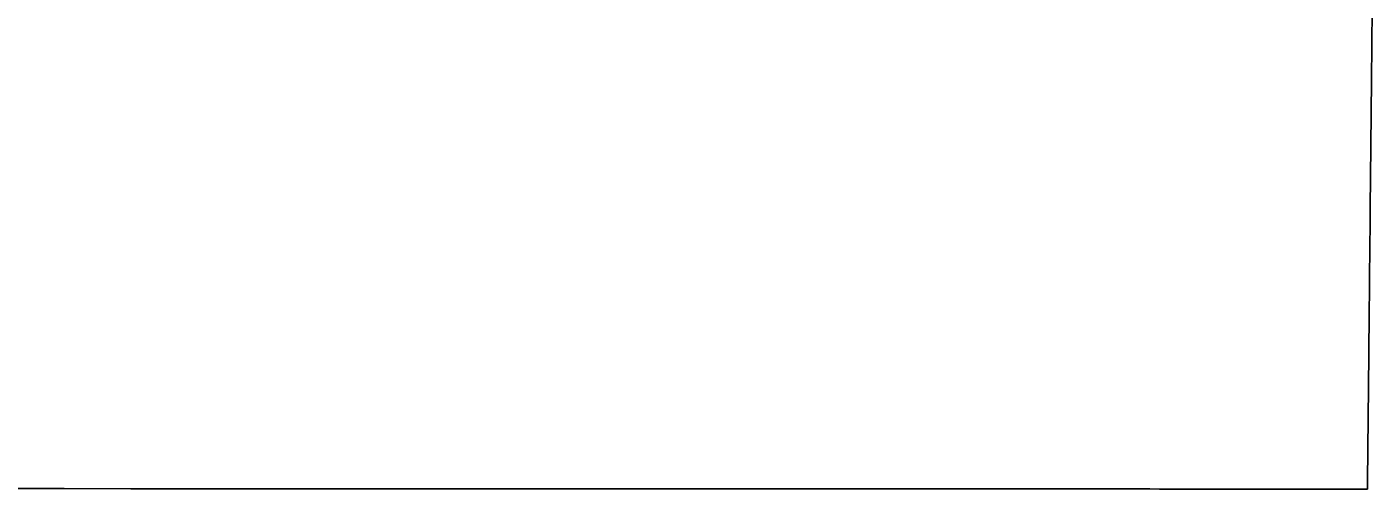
# Model space of a CAD drawing. Extents: x -7.3 to 34, y 0 to 22.
# Drawn here: x 33.14665 to 33.16381, y 3.8808 to 3.8867 of the extents above; entities that cross this region are included whole.
import ezdxf

# ---------------------------------------------------------------- set-up
doc = ezdxf.new("R2010")
doc.units = 0
doc.layers.add('SH_Data', color=7, linetype='Continuous')

msp = doc.modelspace()

# ---------------------------------------------------------------- linework, layer by layer
at = {"layer": 'SH_Data'}
for p, q in [((33.163811, 3.886584), (33.163814, 3.886814)), ((33.163809, 3.886357), (33.163811, 3.886584)), ((33.163807, 3.886135), (33.163809, 3.886357)), ((33.163805, 3.885916), (33.163807, 3.886135)), ((33.163803, 3.885701), (33.163805, 3.885916)), ((33.163801, 3.88549), (33.163803, 3.885701)), ((33.163799, 3.885282), (33.163801, 3.88549)), ((33.163797, 3.885079), (33.163799, 3.885282)), ((33.163795, 3.88488), (33.163797, 3.885079)), ((33.163793, 3.884685), (33.163795, 3.88488)), ((33.163791, 3.884494), (33.163793, 3.884685)), ((33.163789, 3.884307), (33.163791, 3.884494)), ((33.163787, 3.884125), (33.163789, 3.884307)), ((33.163786, 3.883946), (33.163787, 3.884125)), ((33.163784, 3.883773), (33.163786, 3.883946)), ((33.163782, 3.883603), (33.163784, 3.883773)), ((33.163781, 3.883438), (33.163782, 3.883603)), ((33.163779, 3.883278), (33.163781, 3.883438)), ((33.163776, 3.88297), (33.163777, 3.883122)), ((33.163777, 3.883122), (33.163779, 3.883278)), ((33.163775, 3.882824), (33.163776, 3.88297)), ((33.163774, 3.882752), (33.163775, 3.882824)), ((33.163772, 3.882612), (33.163773, 3.882682)), ((33.163772, 3.882544), (33.163772, 3.882612)), ((33.163773, 3.882682), (33.163774, 3.882752)), ((33.16377, 3.882412), (33.163771, 3.882477)), ((33.163771, 3.882477), (33.163772, 3.882544)), ((33.163769, 3.882284), (33.16377, 3.882347)), ((33.163769, 3.882222), (33.163769, 3.882284)), ((33.16377, 3.882347), (33.16377, 3.882412)), ((33.163767, 3.882102), (33.163768, 3.882161)), ((33.163767, 3.882044), (33.163767, 3.882102)), ((33.163768, 3.882161), (33.163769, 3.882222)), ((33.163765, 3.881876), (33.163766, 3.881931)), ((33.163766, 3.881987), (33.163767, 3.882044)), ((33.163766, 3.881931), (33.163766, 3.881987)), ((33.163764, 3.881771), (33.163765, 3.881823)), ((33.163764, 3.88172), (33.163764, 3.881771)), ((33.163765, 3.881823), (33.163765, 3.881876)), ((33.163762, 3.881576), (33.163763, 3.881623)), ((33.163762, 3.881531), (33.163762, 3.881576)), ((33.163763, 3.881671), (33.163764, 3.88172)), ((33.163763, 3.881623), (33.163763, 3.881671)), ((33.16376, 3.881362), (33.163761, 3.881402)), ((33.163761, 3.881486), (33.163762, 3.881531)), ((33.163761, 3.881443), (33.163761, 3.881486)), ((33.163761, 3.881402), (33.163761, 3.881443)), ((33.163759, 3.881285), (33.16376, 3.881323)), ((33.163759, 3.881249), (33.163759, 3.881285)), ((33.163759, 3.881214), (33.163759, 3.881249)), ((33.16376, 3.881323), (33.16376, 3.881362)), ((33.163757, 3.881089), (33.163758, 3.881118)), ((33.163757, 3.881061), (33.163757, 3.881089)), ((33.163757, 3.881034), (33.163757, 3.881061)), ((33.163758, 3.881181), (33.163759, 3.881214)), ((33.163758, 3.881149), (33.163758, 3.881181)), ((33.163758, 3.881118), (33.163758, 3.881149)), ((33.163755, 3.880888), (33.163756, 3.880904)), ((33.163755, 3.880873), (33.163755, 3.880888)), ((33.163756, 3.880985), (33.163757, 3.881009)), ((33.163756, 3.880963), (33.163756, 3.880985)), ((33.163756, 3.880942), (33.163756, 3.880963)), ((33.163756, 3.880922), (33.163756, 3.880942)), ((33.163756, 3.880904), (33.163756, 3.880922)), ((33.163757, 3.881009), (33.163757, 3.881034)), ((33.145422, 3.880808), (33.147127, 3.880808)), ((33.147127, 3.880808), (33.147979, 3.880807)), ((33.147979, 3.880807), (33.148828, 3.880807)), ((33.148828, 3.880807), (33.149251, 3.880807)), ((33.149251, 3.880807), (33.149672, 3.880807)), ((33.149672, 3.880807), (33.150091, 3.880807)), ((33.150091, 3.880807), (33.150509, 3.880806)), ((33.150509, 3.880806), (33.150925, 3.880806)), ((33.150925, 3.880806), (33.151338, 3.880806)), ((33.151338, 3.880806), (33.151748, 3.880806)), ((33.151748, 3.880806), (33.152156, 3.880806)), ((33.152156, 3.880806), (33.152561, 3.880806)), ((33.152561, 3.880806), (33.152962, 3.880805)), ((33.152962, 3.880805), (33.15336, 3.880805)), ((33.15336, 3.880805), (33.153753, 3.880805)), ((33.153753, 3.880805), (33.154143, 3.880805)), ((33.154143, 3.880805), (33.154529, 3.880805)), ((33.154529, 3.880805), (33.15491, 3.880805)), ((33.15491, 3.880805), (33.155099, 3.880805)), ((33.155099, 3.880805), (33.155286, 3.880805)), ((33.155286, 3.880805), (33.155472, 3.880805)), ((33.155472, 3.880805), (33.155657, 3.880804)), ((33.155657, 3.880804), (33.155841, 3.880804)), ((33.155841, 3.880804), (33.156023, 3.880804)), ((33.156023, 3.880804), (33.156205, 3.880804)), ((33.156205, 3.880804), (33.156384, 3.880804)), ((33.156384, 3.880804), (33.156562, 3.880804)), ((33.156562, 3.880804), (33.156739, 3.880804)), ((33.156739, 3.880804), (33.156914, 3.880804)), ((33.156914, 3.880804), (33.157088, 3.880804)), ((33.157088, 3.880804), (33.15726, 3.880804)), ((33.15726, 3.880804), (33.157431, 3.880804)), ((33.157431, 3.880804), (33.1576, 3.880804)), ((33.1576, 3.880804), (33.157768, 3.880804)), ((33.157768, 3.880804), (33.157933, 3.880804)), ((33.157933, 3.880804), (33.158097, 3.880804)), ((33.158097, 3.880804), (33.15826, 3.880804)), ((33.15826, 3.880804), (33.15842, 3.880803)), ((33.15842, 3.880803), (33.158579, 3.880803)), ((33.158579, 3.880803), (33.158736, 3.880803)), ((33.158736, 3.880803), (33.158892, 3.880803)), ((33.158892, 3.880803), (33.159045, 3.880803)), ((33.159045, 3.880803), (33.159196, 3.880803)), ((33.159196, 3.880803), (33.159346, 3.880803)), ((33.159346, 3.880803), (33.159494, 3.880803)), ((33.159494, 3.880803), (33.159639, 3.880803)), ((33.159639, 3.880803), (33.159783, 3.880803)), ((33.159783, 3.880803), (33.159924, 3.880803)), ((33.159924, 3.880803), (33.160064, 3.880803)), ((33.160064, 3.880803), (33.160201, 3.880803)), ((33.160201, 3.880803), (33.160337, 3.880803)), ((33.160337, 3.880803), (33.16047, 3.880803)), ((33.16047, 3.880803), (33.160601, 3.880803)), ((33.160601, 3.880803), (33.160729, 3.880803)), ((33.160729, 3.880803), (33.160856, 3.880803)), ((33.160856, 3.880803), (33.16098, 3.880803)), ((33.16098, 3.880803), (33.161102, 3.880802)), ((33.161102, 3.880802), (33.161222, 3.880802)), ((33.161222, 3.880802), (33.161339, 3.880802)), ((33.161339, 3.880802), (33.161454, 3.880802)), ((33.161454, 3.880802), (33.161566, 3.880802)), ((33.161566, 3.880802), (33.161676, 3.880802)), ((33.161676, 3.880802), (33.161783, 3.880802)), ((33.161783, 3.880802), (33.161888, 3.880802)), ((33.161888, 3.880802), (33.161991, 3.880802)), ((33.161991, 3.880802), (33.162091, 3.880802)), ((33.162091, 3.880802), (33.162188, 3.880802)), ((33.162188, 3.880802), (33.162283, 3.880802)), ((33.162283, 3.880802), (33.162375, 3.880802)), ((33.162375, 3.880802), (33.162464, 3.880802)), ((33.162464, 3.880802), (33.16255, 3.880802)), ((33.16255, 3.880802), (33.162634, 3.880802)), ((33.162634, 3.880802), (33.162715, 3.880802)), ((33.162715, 3.880802), (33.162794, 3.880802)), ((33.162794, 3.880802), (33.162869, 3.880802)), ((33.162869, 3.880802), (33.162942, 3.880802)), ((33.162942, 3.880802), (33.163011, 3.880802)), ((33.163011, 3.880802), (33.163078, 3.880802)), ((33.163078, 3.880802), (33.163142, 3.880802)), ((33.163142, 3.880802), (33.163203, 3.880802)), ((33.163203, 3.880802), (33.16326, 3.880802)), ((33.16326, 3.880802), (33.163315, 3.880802)), ((33.163315, 3.880802), (33.163367, 3.880802)), ((33.163367, 3.880802), (33.163416, 3.880802)), ((33.163416, 3.880802), (33.163461, 3.880802)), ((33.163461, 3.880802), (33.163503, 3.880802)), ((33.163503, 3.880802), (33.163543, 3.880802)), ((33.163543, 3.880802), (33.163578, 3.880802)), ((33.163578, 3.880802), (33.163611, 3.880802)), ((33.163611, 3.880802), (33.163641, 3.880801)), ((33.163641, 3.880801), (33.163667, 3.880801)), ((33.163667, 3.880801), (33.163689, 3.880801)), ((33.163689, 3.880801), (33.163709, 3.880801)), ((33.163709, 3.880801), (33.163725, 3.880801)), ((33.163725, 3.880801), (33.163738, 3.880801)), ((33.163738, 3.880801), (33.163747, 3.880801)), ((33.163747, 3.880801), (33.163752, 3.880801)), ((33.163752, 3.880801), (33.163755, 3.880801)), ((33.163755, 3.880859), (33.163755, 3.880873)), ((33.163755, 3.880847), (33.163755, 3.880859)), ((33.163755, 3.880836), (33.163755, 3.880847)), ((33.163755, 3.880826), (33.163755, 3.880836)), ((33.163755, 3.880819), (33.163755, 3.880826)), ((33.163755, 3.880812), (33.163755, 3.880819)), ((33.163755, 3.880807), (33.163755, 3.880812)), ((33.163755, 3.880804), (33.163755, 3.880807)), ((33.163755, 3.880802), (33.163755, 3.880804)), ((33.163755, 3.880801), (33.163755, 3.880802))]:
    msp.add_line(p, q, dxfattribs=at)
msp.add_lwpolyline([(33.145422, 3.880808), (33.147127, 3.880808), (33.147979, 3.880807), (33.148828, 3.880807), (33.149251, 3.880807), (33.149672, 3.880807), (33.150091, 3.880807), (33.150509, 3.880806), (33.150925, 3.880806), (33.151338, 3.880806), (33.151748, 3.880806), (33.152156, 3.880806), (33.152561, 3.880806), (33.152962, 3.880805), (33.15336, 3.880805), (33.153753, 3.880805), (33.154143, 3.880805), (33.154529, 3.880805), (33.15491, 3.880805), (33.155099, 3.880805), (33.155286, 3.880805), (33.155472, 3.880805), (33.155657, 3.880804), (33.155841, 3.880804), (33.156023, 3.880804), (33.156205, 3.880804), (33.156384, 3.880804), (33.156562, 3.880804), (33.156739, 3.880804), (33.156914, 3.880804), (33.157088, 3.880804), (33.15726, 3.880804), (33.157431, 3.880804), (33.1576, 3.880804), (33.157768, 3.880804), (33.157933, 3.880804), (33.158097, 3.880804), (33.15826, 3.880804), (33.15842, 3.880803), (33.158579, 3.880803), (33.158736, 3.880803), (33.158892, 3.880803), (33.159045, 3.880803), (33.159196, 3.880803), (33.159346, 3.880803), (33.159494, 3.880803), (33.159639, 3.880803), (33.159783, 3.880803), (33.159924, 3.880803), (33.160064, 3.880803), (33.160201, 3.880803), (33.160337, 3.880803), (33.16047, 3.880803), (33.160601, 3.880803), (33.160729, 3.880803), (33.160856, 3.880803), (33.16098, 3.880803), (33.161102, 3.880802), (33.161222, 3.880802), (33.161339, 3.880802), (33.161454, 3.880802), (33.161566, 3.880802), (33.161676, 3.880802), (33.161783, 3.880802), (33.161888, 3.880802), (33.161991, 3.880802), (33.162091, 3.880802), (33.162188, 3.880802), (33.162283, 3.880802), (33.162375, 3.880802), (33.162464, 3.880802), (33.16255, 3.880802), (33.162634, 3.880802), (33.162715, 3.880802), (33.162794, 3.880802), (33.162869, 3.880802), (33.162942, 3.880802), (33.163011, 3.880802), (33.163078, 3.880802), (33.163142, 3.880802), (33.163203, 3.880802), (33.16326, 3.880802), (33.163315, 3.880802), (33.163367, 3.880802), (33.163416, 3.880802), (33.163461, 3.880802), (33.163503, 3.880802), (33.163543, 3.880802), (33.163578, 3.880802), (33.163611, 3.880802), (33.163641, 3.880801), (33.163667, 3.880801), (33.163689, 3.880801), (33.163709, 3.880801), (33.163725, 3.880801), (33.163738, 3.880801), (33.163747, 3.880801), (33.163752, 3.880801), (33.163755, 3.880801), (33.163755, 3.880802), (33.163755, 3.880804), (33.163755, 3.880807), (33.163755, 3.880812), (33.163755, 3.880819), (33.163755, 3.880826), (33.163755, 3.880836), (33.163755, 3.880847), (33.163755, 3.880859), (33.163755, 3.880873), (33.163755, 3.880888), (33.163756, 3.880904), (33.163756, 3.880922), (33.163756, 3.880942), (33.163756, 3.880963), (33.163756, 3.880985), (33.163757, 3.881009), (33.163757, 3.881034), (33.163757, 3.881061), (33.163757, 3.881089), (33.163758, 3.881118), (33.163758, 3.881149), (33.163758, 3.881181), (33.163759, 3.881214), (33.163759, 3.881249), (33.163759, 3.881285), (33.16376, 3.881323), (33.16376, 3.881362), (33.163761, 3.881402), (33.163761, 3.881443), (33.163761, 3.881486), (33.163762, 3.881531), (33.163762, 3.881576), (33.163763, 3.881623), (33.163763, 3.881671), (33.163764, 3.88172), (33.163764, 3.881771), (33.163765, 3.881823), (33.163765, 3.881876), (33.163766, 3.881931), (33.163766, 3.881987), (33.163767, 3.882044), (33.163767, 3.882102), (33.163768, 3.882161), (33.163769, 3.882222), (33.163769, 3.882284), (33.16377, 3.882347), (33.16377, 3.882412), (33.163771, 3.882477), (33.163772, 3.882544), (33.163772, 3.882612), (33.163773, 3.882682), (33.163774, 3.882752), (33.163775, 3.882824), (33.163776, 3.88297), (33.163777, 3.883122), (33.163779, 3.883278), (33.163781, 3.883438), (33.163782, 3.883603), (33.163784, 3.883773), (33.163786, 3.883946), (33.163787, 3.884125), (33.163789, 3.884307), (33.163791, 3.884494), (33.163793, 3.884685), (33.163795, 3.88488), (33.163797, 3.885079), (33.163799, 3.885282), (33.163801, 3.88549), (33.163803, 3.885701), (33.163805, 3.885916), (33.163807, 3.886135), (33.163809, 3.886357), (33.163811, 3.886584), (33.163814, 3.886814)], dxfattribs=at)

doc.saveas('drawing.dxf')
